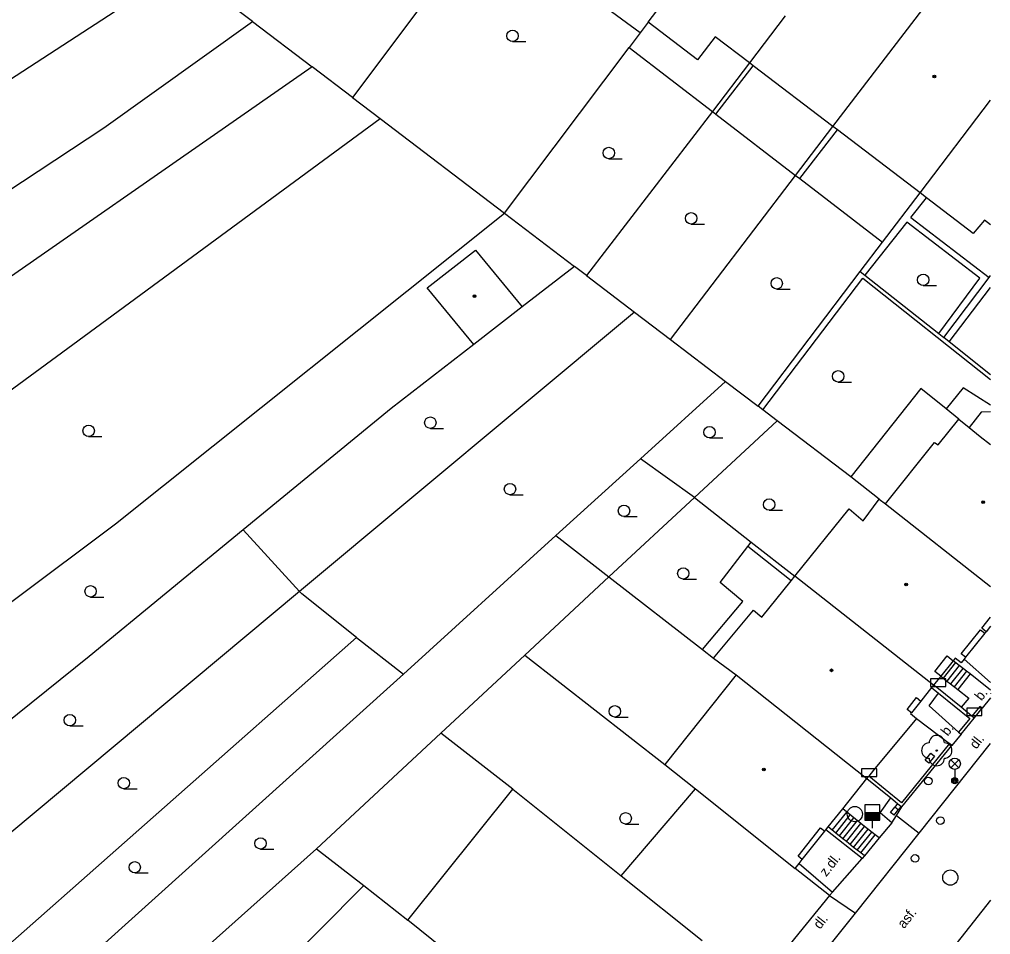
# Model space of a CAD drawing. Extents: x -596229 to -595156, y -1161237 to -1159376.
# Drawn here: x -595222.1 to -595158.2, y -1160834.6 to -1160774.3 of the extents above; entities that cross this region are included whole.
import ezdxf

# ---------------------------------------------------------------- set-up
doc = ezdxf.new("R2010")
doc.units = 0
for name, color, linetype in [('DOP - budovy nerozlisene - VP', 7, 'Continuous'), ('DOP - kresba z DSPS bez souradnic', 7, 'Continuous'), ('DOP - ploty', 7, 'Continuous'), ('DOP - rozhrani ploch obecne', 7, 'Continuous'), ('Level 22', 7, 'Continuous'), ('Level 24', 7, 'Continuous'), ('Level 27', 7, 'Continuous'), ('Level 28', 7, 'Continuous'), ('Level 31', 7, 'Continuous'), ('Level 33', 7, 'Continuous'), ('Level 36', 7, 'Continuous'), ('Level 39', 7, 'Continuous'), ('plynovod - povrch.  znaky - PRIS skut. velikost', 7, 'Continuous'), ('silnoproud - povrch.  znaky a  RIS  skut. velikost', 7, 'Continuous'), ('Specificka linie pasportu komunikaci', 7, 'Continuous'), ('TM - budovy zdene_ betonove - NP', 7, 'Continuous'), ('TM - budovy zdene_ betonove - VP', 7, 'Continuous'), ('TM - chodniky - VP', 7, 'Continuous'), ('TM - komunikace - VP', 7, 'Continuous'), ('TM - letecke snimky - pomocna linie', 7, 'Continuous'), ('TM - plot drateny_ kovovy - VP', 7, 'Continuous'), ('TM - plot dreveny - VP', 7, 'Continuous'), ('TM - podezdivka plotu - VP', 7, 'Continuous'), ('TM - popis povrchu', 7, 'Continuous'), ('TM - rozhrani mezi zpev. plochami mezi sebou - VP', 7, 'Continuous'), ('TM - rozhrani ploch obecne - VP', 7, 'Continuous'), ('TM - schody - VP', 7, 'Continuous'), ('TM - vjezd na pozemek', 7, 'Continuous'), ('TM - zed operna - VP', 7, 'Continuous')]:
    doc.layers.add(name, color=color, linetype=linetype)

msp = doc.modelspace()

# ---------------------------------------------------------------- linework, layer by layer
at = {"layer": 'DOP - budovy nerozlisene - VP'}
for points in [[(-595195.3, -1160791.99), (-595192.11, -1160789.52)], [(-595192.11, -1160789.52), (-595189.04, -1160793.25)], [(-595192.22, -1160795.72), (-595195.3, -1160791.99)], [(-595189.04, -1160793.25), (-595192.22, -1160795.72)]]:
    msp.add_lwpolyline(points, dxfattribs=at)
at = {"layer": 'DOP - kresba z DSPS bez souradnic'}
for points in [[(-595181.29, -1160775.22), (-595191.43, -1160767.75)], [(-595176.31, -1160780.56), (-595173.85, -1160777.38)], [(-595170.78, -1160784.81), (-595168.31, -1160781.6)], [(-595163.48, -1160787.36), (-595162.45, -1160786.07)], [(-595163.73, -1160787.68), (-595166.5, -1160791.16)], [(-595158.94, -1160791.35), (-595163.73, -1160787.68)], [(-595163.48, -1160787.36), (-595158.32, -1160791.31)], [(-595173.21, -1160800.03), (-595166.63, -1160791.36)], [(-595166.63, -1160791.36), (-595158.23, -1160798.019)], [(-595161.63, -1160795.01), (-595158.94, -1160791.35)], [(-595160.95, -1160795.56), (-595158.23, -1160791.983)], [(-595174.2, -1160809.03), (-595173.98, -1160808.73)], [(-595176.02, -1160811.39), (-595174.2, -1160809.03)], [(-595171.36, -1160811.29), (-595174.2, -1160809.03)], [(-595174.53, -1160812.63), (-595176.02, -1160811.39)], [(-595177.18, -1160815.8), (-595174.53, -1160812.63)]]:
    msp.add_lwpolyline(points, dxfattribs=at)
at = {"layer": 'DOP - ploty'}
for points in [[(-595190.2, -1160787.09), (-595182, -1160776.17)], [(-595218.61, -1160795.72), (-595198.39, -1160780.85)], [(-595198.39, -1160780.85), (-595190.2, -1160787.09)], [(-595215.8, -1160807.53), (-595190.2, -1160787.09)], [(-595242.68, -1160813.39), (-595218.61, -1160795.72)], [(-595235.77, -1160822.47), (-595215.8, -1160807.53)]]:
    msp.add_lwpolyline(points, dxfattribs=at)
at = {"layer": 'DOP - rozhrani ploch obecne'}
for points in [[(-595191.43, -1160767.75), (-595200.21, -1160779.47)], [(-595211.44, -1160770.93), (-595223.21, -1160778.62)], [(-595206.78, -1160774.47), (-595209.79, -1160772.18)], [(-595216.57, -1160781.47), (-595206.78, -1160774.47)], [(-595206.78, -1160774.47), (-595202.86, -1160777.46)], [(-595180.75, -1160774.51), (-595181.29, -1160775.22)], [(-595181.29, -1160775.22), (-595182, -1160776.17)], [(-595182, -1160776.17), (-595176.53, -1160780.39)], [(-595202.86, -1160777.46), (-595228.66, -1160795.4)], [(-595200.21, -1160779.47), (-595202.86, -1160777.46)], [(-595174.1, -1160777.19), (-595176.53, -1160780.39)], [(-595200.21, -1160779.47), (-595198.39, -1160780.85)], [(-595176.53, -1160780.39), (-595184.82, -1160791.19)], [(-595176.53, -1160780.39), (-595176.31, -1160780.56)], [(-595176.31, -1160780.56), (-595171.06, -1160784.6)], [(-595259.61, -1160809.86), (-595216.57, -1160781.47)], [(-595171.06, -1160784.6), (-595168.6, -1160781.38)], [(-595179.28, -1160795.4), (-595171.06, -1160784.6)], [(-595171.06, -1160784.6), (-595170.78, -1160784.81)], [(-595170.78, -1160784.81), (-595165.34, -1160789)], [(-595165.34, -1160789), (-595162.87, -1160785.75)], [(-595190.2, -1160787.09), (-595185.6, -1160790.59)], [(-595166.8, -1160790.92), (-595165.34, -1160789)], [(-595185.6, -1160790.59), (-595189.04, -1160793.25)], [(-595184.82, -1160791.19), (-595185.6, -1160790.59)], [(-595173.53, -1160799.79), (-595166.8, -1160790.92)], [(-595166.8, -1160790.92), (-595166.5, -1160791.16)], [(-595184.82, -1160791.19), (-595181.66, -1160793.6)], [(-595166.5, -1160791.16), (-595161.63, -1160795.01)], [(-595161.3, -1160795.27), (-595158.32, -1160791.31)], [(-595158.32, -1160791.31), (-595158.23, -1160791.191)], [(-595181.66, -1160793.6), (-595203.69, -1160811.98)], [(-595181.66, -1160793.6), (-595179.28, -1160795.4)], [(-595179.28, -1160795.4), (-595175.66, -1160798.16)], [(-595161.63, -1160795.01), (-595161.3, -1160795.27)], [(-595160.95, -1160795.56), (-595161.3, -1160795.27)], [(-595158.23, -1160797.712), (-595160.95, -1160795.56)], [(-595192.22, -1160795.72), (-595197.67, -1160799.94)], [(-595175.66, -1160798.16), (-595181.26, -1160803.25)], [(-595175.66, -1160798.16), (-595173.53, -1160799.79)], [(-595162.82, -1160798.63), (-595167.43, -1160804.43)], [(-595161.15, -1160799.97), (-595162.82, -1160798.63)], [(-595197.67, -1160799.94), (-595207.4, -1160807.93)], [(-595173.21, -1160800.03), (-595173.53, -1160799.79)], [(-595172.27, -1160800.75), (-595173.21, -1160800.03)], [(-595172.27, -1160800.75), (-595177.71, -1160805.79)], [(-595167.43, -1160804.43), (-595172.27, -1160800.75)], [(-595181.26, -1160803.25), (-595186.83, -1160808.3)], [(-595177.71, -1160805.79), (-595181.26, -1160803.25)], [(-595165.55, -1160805.9), (-595167.43, -1160804.43)], [(-595183.34, -1160811.02), (-595177.71, -1160805.79)], [(-595177.71, -1160805.79), (-595173.98, -1160808.73)], [(-595207.4, -1160807.93), (-595217.53, -1160816.27)], [(-595203.69, -1160811.98), (-595207.4, -1160807.93)], [(-595196.85, -1160817.43), (-595186.83, -1160808.3)], [(-595186.83, -1160808.3), (-595183.34, -1160811.02)], [(-595173.98, -1160808.73), (-595171.11, -1160810.98)], [(-595183.34, -1160811.02), (-595188.87, -1160816.17)], [(-595183.34, -1160811.02), (-595177.18, -1160815.8)], [(-595203.69, -1160811.98), (-595229.85, -1160833.82)], [(-595203.55, -1160812.13), (-595203.69, -1160811.98)], [(-595199.95, -1160815.01), (-595203.55, -1160812.13)], [(-595225.97, -1160838.01), (-595199.95, -1160815.01)], [(-595199.95, -1160815.01), (-595196.85, -1160817.43)], [(-595177.18, -1160815.8), (-595176.45, -1160816.36)], [(-595217.53, -1160816.27), (-595233.73, -1160829.27)], [(-595188.87, -1160816.17), (-595194.39, -1160821.31)], [(-595188.87, -1160816.17), (-595179.67, -1160823.36)], [(-595196.85, -1160817.43), (-595220.69, -1160838.9)], [(-595194.39, -1160821.31), (-595202.58, -1160828.92)], [(-595189.66, -1160825), (-595194.39, -1160821.31)], [(-595202.58, -1160828.92), (-595214.5, -1160839.59)], [(-595202.58, -1160828.92), (-595199.46, -1160831.32)], [(-595199.46, -1160831.32), (-595208.33, -1160840.27)], [(-595199.46, -1160831.32), (-595196.58, -1160833.62)]]:
    msp.add_lwpolyline(points, dxfattribs=at)
at = {"layer": 'Level 22'}
msp.add_circle((-595161.77, -1160822.45), 0.05, dxfattribs=at)
for centre, start, end in [((-595161.77, -1160821.95), 0, 180), ((-595162.27, -1160822.45), 90, 270), ((-595161.27, -1160822.45), 270, 90), ((-595161.77, -1160822.95), 180, 0)]:
    msp.add_arc(centre, 0.5, start, end, dxfattribs=at)
at = {"layer": 'Level 24'}
for points in [[(-595162.177, -1160818.238), (-595161.177, -1160818.238), (-595161.177, -1160817.738), (-595162.177, -1160817.738)], [(-595159.798, -1160820.149), (-595158.798, -1160820.149), (-595158.798, -1160819.649), (-595159.798, -1160819.649)], [(-595166.717, -1160824.148), (-595165.717, -1160824.148), (-595165.717, -1160823.648), (-595166.717, -1160823.648)]]:
    msp.add_lwpolyline(points, close=True, dxfattribs=at)
at = {"layer": 'Level 27'}
for centre in [(-595167.16, -1160826.63), (-595160.88, -1160830.81)]:
    msp.add_circle(centre, 0.5, dxfattribs=at)
at = {"layer": 'Level 28'}
for p, q in [((-595166.51, -1160826.53), (-595165.51, -1160826.53)), ((-595166.51, -1160826.58), (-595165.51, -1160826.58)), ((-595166.51, -1160826.63), (-595165.51, -1160826.63)), ((-595166.51, -1160826.68), (-595165.51, -1160826.68)), ((-595166.51, -1160826.73), (-595165.51, -1160826.73)), ((-595166.51, -1160826.78), (-595165.51, -1160826.78)), ((-595166.51, -1160826.83), (-595165.51, -1160826.83)), ((-595166.51, -1160826.88), (-595165.51, -1160826.88)), ((-595166.51, -1160826.93), (-595165.51, -1160826.93)), ((-595166.51, -1160826.98), (-595165.51, -1160826.98)), ((-595166.01, -1160827.03), (-595166.01, -1160827.56))]:
    msp.add_line(p, q, dxfattribs=at)
msp.add_lwpolyline([(-595166.51, -1160827.03), (-595165.51, -1160827.03), (-595165.51, -1160826.03), (-595166.51, -1160826.03)], close=True, dxfattribs=at)
for centre in [(-595161.53, -1160827.06), (-595163.2, -1160829.55)]:
    msp.add_circle(centre, 0.25, dxfattribs=at)
at = {"layer": 'Level 31'}
msp.add_circle((-595162.32, -1160824.46), 0.25, dxfattribs=at)
at = {"layer": 'Level 33'}
for p, q in [((-595160.855, -1160823.58), (-595160.325, -1160823.05)), ((-595160.855, -1160823.05), (-595160.325, -1160823.58)), ((-595160.59, -1160823.69), (-595160.59, -1160824.44))]:
    msp.add_line(p, q, dxfattribs=at)
for centre, radius in [((-595160.59, -1160823.315), 0.375), ((-595160.59, -1160824.44), 0.2), ((-595160.59, -1160824.44), 0.145), ((-595160.59, -1160824.44), 0.0876)]:
    msp.add_circle(centre, radius, dxfattribs=at)
at = {"layer": 'Level 36'}
for p, q in [((-595189.68, -1160775.785), (-595188.805, -1160775.785)), ((-595183.35, -1160783.495), (-595182.475, -1160783.495)), ((-595177.93, -1160787.795), (-595177.055, -1160787.795)), ((-595172.3, -1160792.075), (-595171.425, -1160792.075)), ((-595162.66, -1160791.845), (-595161.785, -1160791.845)), ((-595168.26, -1160798.195), (-595167.385, -1160798.195)), ((-595195.09, -1160801.245), (-595194.215, -1160801.245)), ((-595217.57, -1160801.785), (-595216.695, -1160801.785)), ((-595176.72, -1160801.875), (-595175.845, -1160801.875)), ((-595189.85, -1160805.615), (-595188.975, -1160805.615)), ((-595182.35, -1160807.045), (-595181.475, -1160807.045)), ((-595172.8, -1160806.635), (-595171.925, -1160806.635)), ((-595178.45, -1160811.165), (-595177.575, -1160811.165)), ((-595217.44, -1160812.345), (-595216.565, -1160812.345)), ((-595182.95, -1160820.245), (-595182.075, -1160820.245)), ((-595218.81, -1160820.825), (-595217.935, -1160820.825)), ((-595215.26, -1160824.965), (-595214.385, -1160824.965)), ((-595182.24, -1160827.285), (-595181.365, -1160827.285)), ((-595206.26, -1160828.935), (-595205.385, -1160828.935)), ((-595214.54, -1160830.505), (-595213.665, -1160830.505))]:
    msp.add_line(p, q, dxfattribs=at)
for centre in [(-595189.68, -1160775.41), (-595183.35, -1160783.12), (-595177.93, -1160787.42), (-595172.3, -1160791.7), (-595162.66, -1160791.47), (-595168.26, -1160797.82), (-595195.09, -1160800.87), (-595217.57, -1160801.41), (-595176.72, -1160801.5), (-595189.85, -1160805.24), (-595182.35, -1160806.67), (-595172.8, -1160806.26), (-595178.45, -1160810.79), (-595217.44, -1160811.97), (-595182.95, -1160819.87), (-595218.81, -1160820.45), (-595215.26, -1160824.59), (-595182.24, -1160826.91), (-595206.26, -1160828.56), (-595214.54, -1160830.13)]:
    msp.add_circle(centre, 0.375, dxfattribs=at)
at = {"layer": 'Level 39'}
for centre, radius in [((-595161.93, -1160778.09), 0.09), ((-595161.93, -1160778.09), 0.0398), ((-595192.19, -1160792.55), 0.09), ((-595192.19, -1160792.55), 0.0398), ((-595158.71, -1160806.11), 0.09), ((-595158.71, -1160806.11), 0.0398), ((-595163.78, -1160811.52), 0.09), ((-595163.78, -1160811.52), 0.0398), ((-595168.7, -1160817.17), 0.09), ((-595168.7, -1160817.17), 0.0398), ((-595173.14, -1160823.69), 0.09), ((-595173.14, -1160823.69), 0.0398)]:
    msp.add_circle(centre, radius, dxfattribs=at)
at = {"layer": 'plynovod - povrch.  znaky - PRIS skut. velikost'}
for points in [[(-595162.3, -1160823.28), (-595162.54, -1160823.09), (-595162.16, -1160822.62), (-595161.92, -1160822.81)], [(-595161.92, -1160822.81), (-595162.3, -1160823.28)]]:
    msp.add_lwpolyline(points, dxfattribs=at)
at = {"layer": 'silnoproud - povrch.  znaky a  RIS  skut. velikost'}
for points in [[(-595164.58, -1160826.71), (-595164.81, -1160826.53), (-595164.53, -1160826.17)], [(-595164.35, -1160825.94), (-595164.53, -1160826.17)], [(-595164.3, -1160826.36), (-595164.53, -1160826.17)], [(-595164.3, -1160826.36), (-595164.11, -1160826.13)], [(-595164.58, -1160826.71), (-595164.3, -1160826.36)]]:
    msp.add_lwpolyline(points, dxfattribs=at)
at = {"layer": 'Specificka linie pasportu komunikaci'}
msp.add_lwpolyline([(-595182.54, -1160830.69), (-595177.65, -1160824.97)], dxfattribs=at)
at = {"layer": 'TM - budovy zdene_ betonove - NP'}
for points in [[(-595158.52, -1160814.63), (-595158.8, -1160814.39), (-595158.23, -1160813.678)], [(-595159.88, -1160816.31), (-595160.16, -1160816.08), (-595158.9, -1160814.5), (-595158.6, -1160814.73)], [(-595161.51, -1160817.56), (-595161.9, -1160817.25), (-595161.09, -1160816.22), (-595160.69, -1160816.54)], [(-595163.44, -1160819.96), (-595163.72, -1160819.74), (-595163.11, -1160818.96), (-595162.82, -1160819.19)], [(-595170.62, -1160829.63), (-595170.9, -1160829.4), (-595169.42, -1160827.54), (-595169.14, -1160827.76)]]:
    msp.add_lwpolyline(points, dxfattribs=at)
at = {"layer": 'TM - budovy zdene_ betonove - VP'}
for points in [[(-595168.6, -1160781.38), (-595160.95, -1160771.38)], [(-595180.75, -1160774.51), (-595179.61, -1160772.99)], [(-595171.75, -1160774.1), (-595174.1, -1160777.19)], [(-595177.51, -1160776.99), (-595180.75, -1160774.51)], [(-595176.36, -1160775.47), (-595177.51, -1160776.99)], [(-595174.1, -1160777.19), (-595176.36, -1160775.47)], [(-595173.85, -1160777.38), (-595174.1, -1160777.19)], [(-595168.6, -1160781.38), (-595173.85, -1160777.38)], [(-595162.87, -1160785.75), (-595158.23, -1160779.637)], [(-595168.31, -1160781.6), (-595168.6, -1160781.38)], [(-595162.87, -1160785.75), (-595168.31, -1160781.6)], [(-595162.45, -1160786.07), (-595162.87, -1160785.75)], [(-595159.37, -1160788.41), (-595162.45, -1160786.07)], [(-595158.64, -1160787.54), (-595159.37, -1160788.41)], [(-595158.23, -1160787.85), (-595158.64, -1160787.54)], [(-595161.68, -1160802.33), (-595160.32, -1160800.64)], [(-595160.32, -1160800.64), (-595159.64, -1160801.19)], [(-595159.64, -1160801.19), (-595158.91, -1160801.77), (-595158.23, -1160802.314)], [(-595165.15, -1160806.22), (-595161.93, -1160802.17)], [(-595161.93, -1160802.17), (-595161.68, -1160802.33)], [(-595166.62, -1160807.34), (-595165.55, -1160805.9)], [(-595165.55, -1160805.9), (-595165.15, -1160806.22)], [(-595165.15, -1160806.22), (-595158.23, -1160811.656)], [(-595171.11, -1160810.98), (-595167.54, -1160806.53)], [(-595167.54, -1160806.53), (-595166.62, -1160807.34)], [(-595173.28, -1160813.68), (-595171.36, -1160811.29)], [(-595171.36, -1160811.29), (-595171.11, -1160810.98)], [(-595161.98, -1160818.14), (-595171.11, -1160810.98)], [(-595176.45, -1160816.36), (-595173.83, -1160813.22)], [(-595173.83, -1160813.22), (-595173.28, -1160813.68)], [(-595158.52, -1160814.63), (-595158.6, -1160814.73)], [(-595158.23, -1160814.271), (-595158.52, -1160814.63)], [(-595158.6, -1160814.73), (-595159.88, -1160816.31)], [(-595176.45, -1160816.36), (-595174.96, -1160817.46)], [(-595160.69, -1160816.54), (-595161.51, -1160817.56)], [(-595160.55, -1160816.36), (-595160.69, -1160816.54)], [(-595160.16, -1160816.67), (-595160.55, -1160816.36)], [(-595159.97, -1160816.43), (-595160.16, -1160816.67)], [(-595159.88, -1160816.31), (-595159.97, -1160816.43)], [(-595174.96, -1160817.46), (-595179.67, -1160823.36)], [(-595174.96, -1160817.46), (-595166.38, -1160824.29)], [(-595161.51, -1160817.56), (-595161.61, -1160817.68), (-595161.98, -1160818.14)], [(-595162.11, -1160818.3), (-595162.82, -1160819.19)], [(-595161.98, -1160818.14), (-595162.11, -1160818.3)], [(-595162.82, -1160819.19), (-595163.44, -1160819.96)], [(-595163.1, -1160820.33), (-595165.94, -1160823.75), (-595166.25, -1160824.13)], [(-595163.44, -1160819.96), (-595163.49, -1160820.02)], [(-595163.49, -1160820.02), (-595163.1, -1160820.33)], [(-595179.67, -1160823.36), (-595177.65, -1160824.97)], [(-595167.96, -1160826.28), (-595166.38, -1160824.29)], [(-595166.25, -1160824.13), (-595166.32, -1160824.22), (-595166.38, -1160824.29)], [(-595196.58, -1160833.62), (-595189.66, -1160825)], [(-595189.66, -1160825), (-595182.54, -1160830.69)], [(-595177.65, -1160824.97), (-595171.08, -1160830.21)], [(-595168.91, -1160827.48), (-595167.96, -1160826.28)], [(-595169.06, -1160827.66), (-595168.91, -1160827.48)], [(-595170.62, -1160829.63), (-595169.14, -1160827.76)], [(-595169.14, -1160827.76), (-595169.06, -1160827.66)], [(-595171.08, -1160830.21), (-595170.83, -1160829.89)], [(-595170.83, -1160829.89), (-595170.62, -1160829.63)], [(-595182.54, -1160830.69), (-595177.2, -1160834.96)], [(-595192.52, -1160836.88), (-595196.58, -1160833.62)]]:
    msp.add_lwpolyline(points, dxfattribs=at)
at = {"layer": 'TM - chodniky - VP'}
for points in [[(-595164.43, -1160826.72), (-595164.07, -1160826.16)], [(-595164.73, -1160827.2), (-595164.43, -1160826.72)], [(-595164.73, -1160827.2), (-595165.56, -1160828.2)], [(-595165.56, -1160828.2), (-595166.53, -1160829.38)]]:
    msp.add_lwpolyline(points, dxfattribs=at)
at = {"layer": 'TM - komunikace - VP'}
for points in [[(-595162.93, -1160827.89), (-595158.23, -1160821.996)], [(-595167.12, -1160833.15), (-595162.93, -1160827.89)], [(-595158.23, -1160832.29), (-595164.09, -1160839.74)], [(-595171.3, -1160838.4), (-595167.12, -1160833.15)]]:
    msp.add_lwpolyline(points, dxfattribs=at)
at = {"layer": 'TM - letecke snimky - pomocna linie'}
for points in [[(-595158.23, -1160800.161), (-595158.84, -1160800.18), (-595159.64, -1160801.19)], [(-595168.63, -1160831.77), (-595166.67, -1160829.56)]]:
    msp.add_lwpolyline(points, dxfattribs=at)
at = {"layer": 'TM - plot drateny_ kovovy - VP'}
for points in [[(-595162.11, -1160818.3), (-595161.66, -1160818.67)], [(-595161.66, -1160818.67), (-595159.59, -1160820.34), (-595160.33, -1160821.24)], [(-595160.93, -1160821.98), (-595164.1, -1160825.88), (-595166.25, -1160824.13)]]:
    msp.add_lwpolyline(points, dxfattribs=at)
at = {"layer": 'TM - plot dreveny - VP'}
for points in [[(-595158.23, -1160818.678), (-595158.24, -1160818.69)], [(-595158.94, -1160819.54), (-595159.46, -1160820.18)], [(-595168.82, -1160831.98), (-595171.08, -1160830.21)], [(-595168.82, -1160831.98), (-595172.96, -1160837.05)]]:
    msp.add_lwpolyline(points, dxfattribs=at)
at = {"layer": 'TM - podezdivka plotu - VP'}
for points in [[(-595160.17, -1160819.6), (-595161.77, -1160818.31), (-595161.98, -1160818.14)], [(-595158.24, -1160818.69), (-595158.23, -1160818.698)], [(-595159.46, -1160820.18), (-595160.17, -1160819.6)], [(-595159.31, -1160820.31), (-595158.79, -1160819.67)], [(-595158.79, -1160819.67), (-595158.94, -1160819.54)], [(-595160.16, -1160821.36), (-595159.31, -1160820.31)], [(-595159.31, -1160820.31), (-595159.46, -1160820.18)], [(-595160.33, -1160821.24), (-595160.16, -1160821.36)], [(-595164.07, -1160826.16), (-595160.77, -1160822.11)], [(-595160.77, -1160822.11), (-595160.93, -1160821.98)], [(-595166.38, -1160824.29), (-595164.8, -1160825.57)], [(-595164.8, -1160825.57), (-595164.35, -1160825.94)], [(-595164.35, -1160825.94), (-595164.11, -1160826.13)], [(-595164.11, -1160826.13), (-595164.07, -1160826.16)], [(-595166.67, -1160829.56), (-595169.06, -1160827.66)], [(-595166.53, -1160829.38), (-595166.67, -1160829.56)]]:
    msp.add_lwpolyline(points, dxfattribs=at)
at = {"layer": 'TM - rozhrani mezi zpev. plochami mezi sebou - VP'}
for points in [[(-595164.43, -1160826.72), (-595162.93, -1160827.89)], [(-595168.82, -1160831.98), (-595167.12, -1160833.15)]]:
    msp.add_lwpolyline(points, dxfattribs=at)
at = {"layer": 'TM - rozhrani ploch obecne - VP'}
for points in [[(-595160.04, -1160798.58), (-595161.15, -1160799.97)], [(-595158.23, -1160799.728), (-595160.04, -1160798.58)], [(-595160.32, -1160800.64), (-595161.15, -1160799.97)], [(-595159.58, -1160817.41), (-595159.82, -1160817.23), (-595160.69, -1160816.54)], [(-595158.23, -1160817.96), (-595159.97, -1160816.43)], [(-595161.51, -1160817.56), (-595161.11, -1160817.88), (-595160.87, -1160818.06), (-595160.39, -1160818.44)], [(-595159.58, -1160817.41), (-595160.39, -1160818.44)], [(-595158.23, -1160818.471), (-595159.58, -1160817.41)], [(-595160.39, -1160818.44), (-595159.67, -1160819), (-595160.17, -1160819.6)], [(-595160.33, -1160821.24), (-595162.28, -1160819.51), (-595161.66, -1160818.67)], [(-595163.1, -1160820.33), (-595160.93, -1160821.98)], [(-595164.73, -1160827.2), (-595165.49, -1160826.55), (-595164.8, -1160825.57)], [(-595165.82, -1160828), (-595166.52, -1160827.44), (-595167.96, -1160826.28)], [(-595165.56, -1160828.2), (-595165.82, -1160828)], [(-595170.83, -1160829.89), (-595168.63, -1160831.77)], [(-595168.63, -1160831.77), (-595168.82, -1160831.98)]]:
    msp.add_lwpolyline(points, dxfattribs=at)
at = {"layer": 'TM - schody - VP'}
for points in [[(-595160.54, -1160816.66), (-595161.34, -1160817.69)], [(-595160.3, -1160816.85), (-595161.11, -1160817.88)], [(-595160.06, -1160817.04), (-595160.87, -1160818.06)], [(-595159.82, -1160817.23), (-595160.63, -1160818.25)], [(-595168.65, -1160827.69), (-595167.69, -1160826.5)], [(-595168.41, -1160827.88), (-595167.46, -1160826.69)], [(-595168.18, -1160828.07), (-595167.22, -1160826.87)], [(-595167.94, -1160828.26), (-595166.99, -1160827.06)], [(-595167.71, -1160828.44), (-595166.76, -1160827.25)], [(-595167.47, -1160828.63), (-595166.52, -1160827.44)], [(-595167.24, -1160828.82), (-595166.29, -1160827.62)], [(-595167, -1160829.01), (-595166.05, -1160827.81)], [(-595166.77, -1160829.19), (-595165.82, -1160828)]]:
    msp.add_lwpolyline(points, dxfattribs=at)
at = {"layer": 'TM - vjezd na pozemek'}
for points in [[(-595158.23, -1160818.983), (-595158.79, -1160819.67)], [(-595160.16, -1160821.36), (-595160.77, -1160822.11)]]:
    msp.add_lwpolyline(points, dxfattribs=at)
at = {"layer": 'TM - zed operna - VP'}
for points in [[(-595166.77, -1160829.19), (-595167.24, -1160828.82), (-595167.71, -1160828.44), (-595167.94, -1160828.26), (-595168.41, -1160827.88), (-595168.91, -1160827.48)], [(-595166.53, -1160829.38), (-595166.77, -1160829.19)]]:
    msp.add_lwpolyline(points, dxfattribs=at)

# ---------------------------------------------------------------- texts
at = {"layer": 'TM - popis povrchu'}
for s, p in [('b.', (-595158.83, -1160819.22)), ('b.', (-595161.05, -1160821.54)), ('dl.', (-595159.17, -1160822.4)), ('z.dl.', (-595169.04, -1160830.79)), ('asf.', (-595163.92, -1160834.21)), ('dl.', (-595169.45, -1160834.25))]:
    msp.add_text(s, height=0.65, rotation=51.92472, dxfattribs=at).set_placement(p)

doc.saveas('drawing.dxf')
